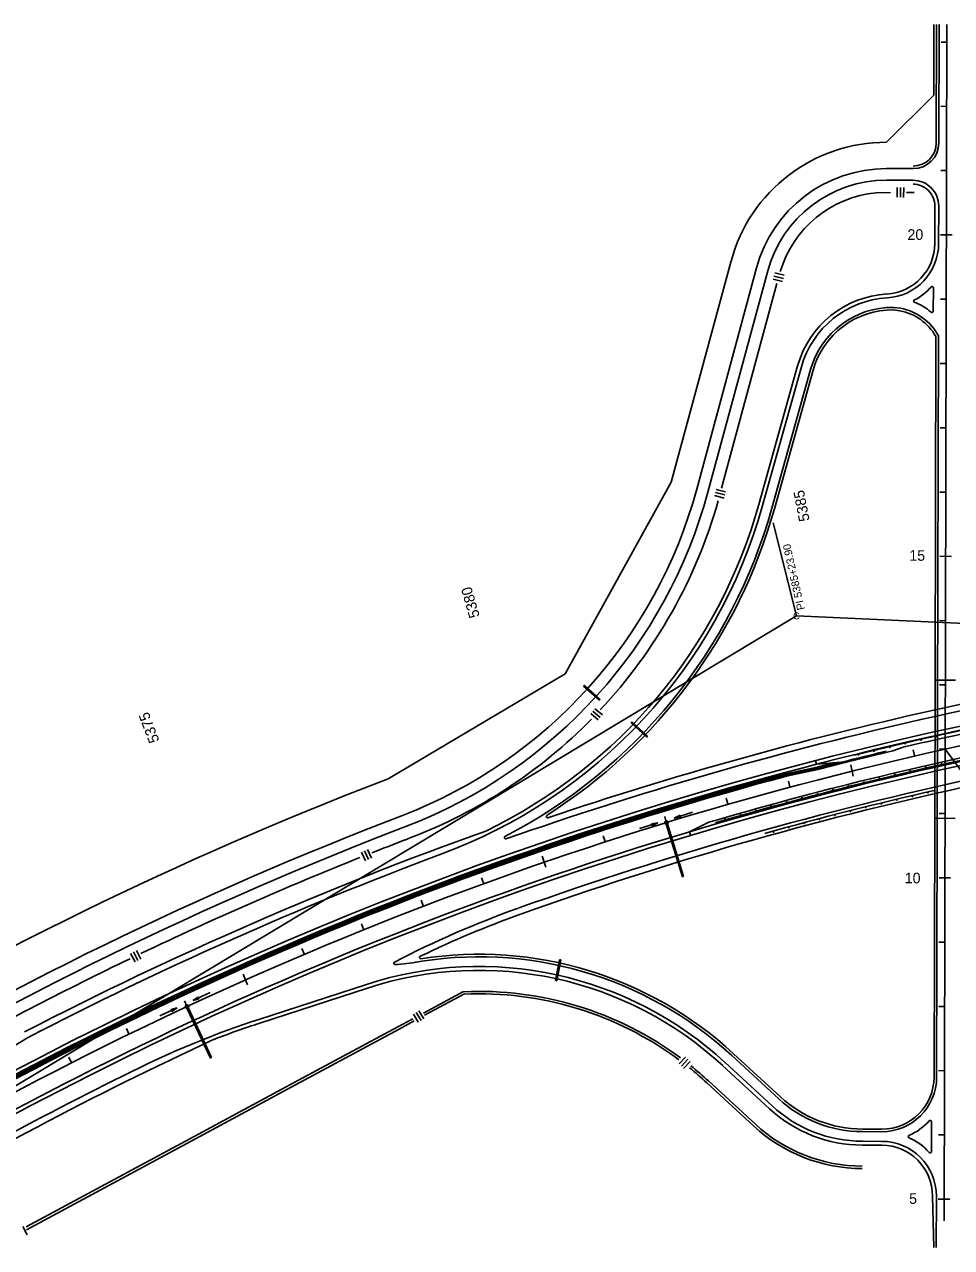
# Model space of a CAD drawing. Extents: x 192699 to 285914, y 194342 to 233219.
# Drawn here: x 280205 to 281647, y 231316 to 233219 of the extents above; entities that cross this region are included whole.
import ezdxf

# ---------------------------------------------------------------- set-up
doc = ezdxf.new("R2010")
doc.units = 0
for name, color, linetype in [('CENT LINE', 7, 'Continuous'), ('CONCRETE', 7, 'Continuous'), ('CURVE DATA', 7, 'Continuous'), ('CURVE LINE', 7, 'Continuous'), ('DRAINAGE', 7, 'Continuous'), ('DRAINAGE ARROWS', 7, 'Continuous'), ('GUARD RAILS', 7, 'Continuous'), ('R-W - CofA', 7, 'Continuous'), ('R_Water Annot', 7, 'Continuous'), ('ROAD', 7, 'Continuous'), ('SHOULDER', 7, 'Continuous'), ('STATIONING1', 7, 'Continuous'), ('STATIONING2', 7, 'Continuous'), ('TEXT', 7, 'Continuous'), ('WRSF', 7, 'Continuous')]:
    doc.layers.add(name, color=color, linetype=linetype)

msp = doc.modelspace()

# ---------------------------------------------------------------- linework, layer by layer
at = {"layer": 'CENT LINE'}
msp.add_line((281635.7, 231357.6), (281640.1, 233218.8), dxfattribs=at)
for start, end in [(87.45001, 102.51249), (102.51249, 121.03334)]:
    msp.add_arc((282878.9, 226497.5), 5730.1, start, end, dxfattribs=at)
at = {"layer": 'CONCRETE'}
for p, q in [((281555.9, 232088.7), (281571.9, 232094.5)), ((281437.3, 232068), (281435.8, 232073.9)), ((281437.3, 232068), (281487.9, 232072.1)), ((281438.5, 232063.6), (281389.5, 232053.4)), ((281390.5, 232049.5), (281439.5, 232059.8)), ((281239.9, 231963.1), (281270, 231977.8)), ((281241.6, 231957.3), (281239.9, 231963.1))]:
    msp.add_line(p, q, dxfattribs=at)
for centre, radius, start, end in [((282884, 226498.2), 5748.1, 98.88245, 103.19565), ((282879.6, 226497.7), 5711.6, 101.1502, 106.3685), ((282884, 226498.2), 5746.1, 103.36425, 104.0622), ((282884, 226498.2), 5750.1, 104.31465, 104.56007), ((282884, 226498.2), 5746.1, 104.0622, 104.56007), ((282878.9, 226497.5), 5752.1, 105.00659, 121.03334), ((282878.9, 226497.5), 5748.1, 105.00695, 121.03334)]:
    msp.add_arc(centre, radius, start, end, dxfattribs=at)
at = {"layer": 'CURVE LINE'}
for p, q in [((279924.8, 231407.4), (281406.4, 232298.8)), ((281406.4, 232298.8), (283133.8, 232221.9))]:
    msp.add_line(p, q, dxfattribs=at)
at = {"layer": 'DRAINAGE'}
for p, q in [((281075.2, 232189.7), (281076.6, 232191.2)), ((281075.2, 232189.7), (281099.6, 232167.5)), ((281076.6, 232191.2), (281100.9, 232168.9)), ((281099.6, 232167.5), (281100.9, 232168.9)), ((281148.9, 232132.6), (281150.2, 232134.1)), ((281148.9, 232132.6), (281173.3, 232110.4)), ((281150.2, 232134.1), (281174.6, 232111.8)), ((281173.3, 232110.4), (281174.6, 232111.8)), ((281203.5, 231975.1), (281228.7, 231892.8)), ((281205.4, 231975.6), (281230.6, 231893.4)), ((281037.6, 231764), (281031.3, 231731.6)), ((281039.6, 231763.7), (281033.3, 231731.3)), ((281037.6, 231764), (281039.6, 231763.7)), ((281031.3, 231731.6), (281033.3, 231731.3)), ((280458.2, 231688.9), (280494.6, 231611)), ((280460, 231689.8), (280496.4, 231611.8))]:
    msp.add_line(p, q, dxfattribs=at)
for points in [[(281202.6, 231974.8), (281206.4, 231975.9), (281205.2, 231979.8), (281201.4, 231978.6)], [(280457.3, 231688.5), (280460.9, 231690.2), (280459.3, 231693.8), (280455.6, 231692.1)]]:
    msp.add_lwpolyline(points, close=True, dxfattribs=at)
for points in [[(281228.7, 231892.8), (281230.6, 231893.4)], [(280494.6, 231611), (280496.4, 231611.8)]]:
    msp.add_lwpolyline(points, dxfattribs=at)
at = {"layer": 'DRAINAGE ARROWS'}
for p, q in [((281180.8, 231975.3), (281190.8, 231976.8)), ((281181.7, 231972.4), (281180.8, 231975.3)), ((281180.9, 231975.1), (281189.2, 231976.3)), ((281180.9, 231974.8), (281187.6, 231975.8)), ((281181, 231974.6), (281186, 231975.3)), ((281181.1, 231974.3), (281184.3, 231974.8)), ((281181.2, 231974.1), (281182.7, 231974.3)), ((281181.3, 231973.6), (281182.7, 231974.3)), ((281181.4, 231973.1), (281186, 231975.3)), ((281181.4, 231973.4), (281184.3, 231974.8)), ((281181.5, 231972.9), (281187.6, 231975.8)), ((281181.6, 231972.7), (281189.2, 231976.3)), ((281181.7, 231972.4), (281190.8, 231976.8)), ((281225.1, 231988.8), (281216, 231984.4)), ((281226, 231985.9), (281216, 231984.4)), ((281225.2, 231988.6), (281217.6, 231984.9)), ((281225.9, 231986.2), (281217.6, 231984.9)), ((281225.2, 231988.3), (281219.2, 231985.4)), ((281225.8, 231986.4), (281219.2, 231985.4)), ((281225.3, 231988.1), (281220.8, 231985.9)), ((281225.7, 231986.7), (281220.8, 231985.9)), ((281225.4, 231987.8), (281222.4, 231986.4)), ((281225.7, 231986.9), (281222.4, 231986.4)), ((281225.5, 231987.6), (281224, 231986.9)), ((281225.6, 231987.2), (281224, 231986.9)), ((281226, 231985.9), (281225.1, 231988.8)), ((280433.5, 231686.4), (280443.2, 231689.3)), ((280433.6, 231686.2), (280441.7, 231688.6)), ((280433.7, 231686), (280440.2, 231687.9)), ((280434.6, 231684.2), (280440.2, 231687.9)), ((280434.7, 231683.9), (280441.7, 231688.6)), ((280434.8, 231683.7), (280443.2, 231689.3)), ((280475.5, 231706), (280467.1, 231700.4)), ((280476.8, 231703.3), (280467.1, 231700.4)), ((280475.6, 231705.8), (280468.6, 231701.1)), ((280476.7, 231703.5), (280468.6, 231701.1)), ((280475.7, 231705.6), (280470.1, 231701.9)), ((280476.5, 231703.8), (280470.1, 231701.9)), ((280475.8, 231705.4), (280471.6, 231702.6)), ((280476.4, 231704), (280471.6, 231702.6)), ((280475.9, 231705.1), (280473.2, 231703.3)), ((280476.3, 231704.2), (280473.2, 231703.3)), ((280476, 231704.9), (280474.7, 231704)), ((280476.2, 231704.5), (280474.7, 231704)), ((280476.8, 231703.3), (280475.5, 231706)), ((280434.8, 231683.7), (280433.5, 231686.4)), ((280433.8, 231685.8), (280438.6, 231687.2)), ((280434, 231685.5), (280437.1, 231686.4)), ((280434.1, 231685.3), (280435.6, 231685.7)), ((280434.3, 231684.9), (280435.6, 231685.7)), ((280434.4, 231684.6), (280437.1, 231686.4)), ((280434.5, 231684.4), (280438.6, 231687.2))]:
    msp.add_line(p, q, dxfattribs=at)
at = {"layer": 'GUARD RAILS'}
for centre in [(281599.9, 232106.1), (281624.3, 232111.7), (281526.9, 232088.9), (281551.2, 232094.8), (281575.5, 232100.5), (281502.6, 232083), (281631.8, 232068.3), (281559.3, 232051.6), (281583.5, 232057.3), (281607.6, 232062.9), (281487, 232033.9), (281511.1, 232039.9), (281535.2, 232045.8), (281415, 232015.3), (281439, 232021.6), (281463, 232027.8), (281562.4, 232012.9), (281586.5, 232018.6), (281610.7, 232024.2), (281343.2, 231995.8), (281367.1, 232002.4), (281391, 232008.9), (281490.1, 231995.1), (281514.2, 232001.1), (281538.3, 232007), (281295.5, 231982.2), (281319.3, 231989), (281418.1, 231976.5), (281442.1, 231982.7), (281466.1, 231988.9), (281370.7, 231963.1), (281394.4, 231969.7)]:
    msp.add_circle(centre, 0.75, dxfattribs=at)
for centre, radius, start, end in [((282883.7, 226499.9), 5752.1, 98.98203, 103.96253), ((282879.8, 226496.1), 5709.6, 101.2506, 106.2681), ((282890.6, 226460.8), 5709.6, 102.8558, 105.5817)]:
    msp.add_arc(centre, radius, start, end, dxfattribs=at)
at = {"layer": 'R-W - CofA'}
for p, q in [((281619.8, 233109), (281620.1, 233218.8)), ((281546.4, 233035.6), (281619.8, 233109)), ((281563, 232965.1), (281562.9, 232950)), ((281568, 232965), (281567.9, 232950)), ((281573, 232965), (281572.9, 232949.9)), ((281530.3, 232956.9), (281552.7, 232957.6)), ((281577.4, 232957.6), (281589.5, 232957.5)), ((281211.5, 232506.8), (281304.5, 232850.9)), ((281372.4, 232832.4), (281387, 232828.7)), ((281289.8, 232497.7), (281375.9, 232816)), ((281370, 232822.6), (281384.6, 232818.9)), ((281371.2, 232827.5), (281385.8, 232823.8)), ((281046.6, 232208.5), (281211.5, 232506.8)), ((281280.1, 232490.7), (281294.7, 232487)), ((281281.4, 232495.6), (281296, 232491.9)), ((281278.9, 232485.9), (281293.5, 232482.2)), ((280771.3, 232045.3), (281046.6, 232208.5)), ((281086.3, 232146.8), (281097.8, 232137.1)), ((281089.5, 232150.6), (281101, 232140.9)), ((281092.7, 232154.5), (281104.3, 232144.8)), ((280761.8, 232041.7), (280771.3, 232045.3)), ((280797, 231950.2), (280806.5, 231953.9)), ((280739.1, 231935.6), (280745.1, 231921.8)), ((280729.9, 231931.5), (280735.9, 231917.7)), ((280734.5, 231933.6), (280740.5, 231919.8)), ((280370.6, 231773.8), (280377.6, 231760.5)), ((280375.1, 231776.1), (280382, 231762.8)), ((280379.5, 231778.5), (280386.5, 231765.1)), ((280888.2, 231714.4), (280826.3, 231681.1)), ((280890, 231711.1), (280827.8, 231677.6)), ((280809.6, 231672.1), (280786.2, 231659.5)), ((280811.4, 231668.8), (280788, 231656.1)), ((280810.4, 231679.5), (280818, 231666.9)), ((280814.6, 231682.1), (280822.2, 231669.4)), ((280818.8, 231684.6), (280826.5, 231672)), ((280786.2, 231659.5), (280631.9, 231576.4)), ((280788, 231656.1), (280633.7, 231573.1)), ((281233.8, 231612.5), (281223.6, 231601.8)), ((281237.4, 231609.1), (281227.2, 231598.4)), ((281240.9, 231605.7), (281230.7, 231595)), ((280631.9, 231576.4), (280469.5, 231489)), ((280633.7, 231573.1), (280471.3, 231485.6)), ((281269.3, 231575.4), (281342.3, 231508.1)), ((281266.7, 231572.6), (281339.7, 231505.3)), ((280469.5, 231489), (280208.2, 231348.3)), ((280471.3, 231485.6), (280208.5, 231344.1)), ((280202.8, 231349.2), (280209.5, 231336.1))]:
    msp.add_line(p, q, dxfattribs=at)
for points in [[(281577, 232957.4), (281577, 232957.4)], [(281380.7, 232834.4), (281380.7, 232834.4)], [(281289.7, 232497.6), (281289.7, 232497.6)], [(281101.1, 232152.7), (281101.1, 232152.7)], [(280745.8, 231930.3), (280745.8, 231930.3)], [(280386.6, 231773.6), (280386.6, 231773.6)]]:
    msp.add_lwpolyline(points, dxfattribs=at)
for centre, radius, start, end in [((281545.9, 232785.6), 250, 89.8702, 164.8702), ((281545.9, 232785.6), 172, 95.2003, 163.423), ((280522.2, 232693.1), 792, 316.9623, 344.2224), ((280522.2, 232693.1), 792, 291.0369, 315.5314), ((282843.8, 226628.4), 5799.9, 111.03691, 121.03638), ((282843.8, 226628.4), 5701.9, 111.0369, 111.5874), ((282843.8, 226628.4), 5701.9, 111.7892, 115.5267), ((282843.8, 226628.4), 5701.9, 115.717, 118.9921), ((280912.3, 231188.1), 526.7, 53.489, 92.5623), ((280912.3, 231188.1), 522.9, 53.4992, 92.5623), ((280912.3, 231188.1), 522.9, 47.3336, 51.2293), ((280912.3, 231188.1), 526.7, 47.3336, 51.2657), ((281509.1, 231689.1), 250, 227.3336, 269.8757), ((281509.1, 231689.1), 246.2, 227.3336, 269.8757)]:
    msp.add_arc(centre, radius, start, end, dxfattribs=at)
at = {"layer": 'R_Water Annot'}
for p, q in [((281244.6, 231993.3), (281216, 231984.4)), ((281162.1, 231968.1), (281190.8, 231976.8)), ((281180.8, 231975.3), (281190.8, 231976.8)), ((281181.7, 231972.4), (281180.8, 231975.3)), ((281180.9, 231975.1), (281189.2, 231976.3)), ((281180.9, 231974.8), (281187.6, 231975.8)), ((281181, 231974.6), (281186, 231975.3)), ((281181.1, 231974.3), (281184.3, 231974.8)), ((281181.2, 231974.1), (281182.7, 231974.3)), ((281181.3, 231973.6), (281182.7, 231974.3)), ((281181.4, 231973.1), (281186, 231975.3)), ((281181.4, 231973.4), (281184.3, 231974.8)), ((281181.5, 231972.9), (281187.6, 231975.8)), ((281181.6, 231972.7), (281189.2, 231976.3)), ((281181.7, 231972.4), (281190.8, 231976.8)), ((281225.1, 231988.8), (281216, 231984.4)), ((281226, 231985.9), (281216, 231984.4)), ((281225.2, 231988.6), (281217.6, 231984.9)), ((281225.9, 231986.2), (281217.6, 231984.9)), ((281225.2, 231988.3), (281219.2, 231985.4)), ((281225.8, 231986.4), (281219.2, 231985.4)), ((281225.3, 231988.1), (281220.8, 231985.9)), ((281225.7, 231986.7), (281220.8, 231985.9)), ((281225.4, 231987.8), (281222.4, 231986.4)), ((281225.7, 231986.9), (281222.4, 231986.4)), ((281225.5, 231987.6), (281224, 231986.9)), ((281225.6, 231987.2), (281224, 231986.9)), ((281226, 231985.9), (281225.1, 231988.8)), ((280494.2, 231713.2), (280467.1, 231700.4)), ((280416, 231676.6), (280443.2, 231689.3)), ((280433.5, 231686.4), (280443.2, 231689.3)), ((280433.6, 231686.2), (280441.7, 231688.6)), ((280433.7, 231686), (280440.2, 231687.9)), ((280434.6, 231684.2), (280440.2, 231687.9)), ((280434.7, 231683.9), (280441.7, 231688.6)), ((280434.8, 231683.7), (280443.2, 231689.3)), ((280475.5, 231706), (280467.1, 231700.4)), ((280476.8, 231703.3), (280467.1, 231700.4)), ((280475.6, 231705.8), (280468.6, 231701.1)), ((280476.7, 231703.5), (280468.6, 231701.1)), ((280475.7, 231705.6), (280470.1, 231701.9)), ((280476.5, 231703.8), (280470.1, 231701.9)), ((280475.8, 231705.4), (280471.6, 231702.6)), ((280476.4, 231704), (280471.6, 231702.6)), ((280475.9, 231705.1), (280473.2, 231703.3)), ((280476.3, 231704.2), (280473.2, 231703.3)), ((280476, 231704.9), (280474.7, 231704)), ((280476.2, 231704.5), (280474.7, 231704)), ((280476.8, 231703.3), (280475.5, 231706)), ((280434.8, 231683.7), (280433.5, 231686.4)), ((280433.8, 231685.8), (280438.6, 231687.2)), ((280434, 231685.5), (280437.1, 231686.4)), ((280434.1, 231685.3), (280435.6, 231685.7)), ((280434.3, 231684.9), (280435.6, 231685.7)), ((280434.4, 231684.6), (280437.1, 231686.4)), ((280434.5, 231684.4), (280438.6, 231687.2))]:
    msp.add_line(p, q, dxfattribs=at)
at = {"layer": 'ROAD'}
for p, q in [((281627.6, 233034.4), (281628.1, 233218.8)), ((281546.3, 232994.6), (281587.5, 232994.5)), ((281546.3, 232976.6), (281587.5, 232976.5)), ((281627.3, 232878.2), (281627.4, 232936.4)), ((281251.1, 232496.1), (281344.1, 232840.2)), ((281268.4, 232491.4), (281361.5, 232835.5)), ((281619, 232772.7), (281619.1, 232809.1)), ((281557.2, 232778.8), (281568, 232777.5)), ((281624.2, 231581.3), (281626.9, 232734.5)), ((281353.5, 232470.6), (281413.8, 232686)), ((281368, 232466.5), (281428.2, 232682)), ((281621.2, 231984), (281621.7, 232199)), ((281621.7, 232199), (281653.7, 232198.9)), ((281621.2, 231984), (281653.2, 231983.9)), ((280569.8, 231671.2), (280737.2, 231725.7)), ((280071.4, 231558.6), (280210.3, 231642.7)), ((281305.7, 231614.9), (281378.7, 231547.6)), ((281295.5, 231603.9), (281368.5, 231536.6)), ((281616, 231465.5), (281616.1, 231512.2)), ((281508.8, 231496.6), (281539, 231496.5)), ((281508.8, 231481.6), (281539, 231481.5)), ((281623.6, 231316.3), (281623.8, 231396.3))]:
    msp.add_line(p, q, dxfattribs=at)
for centre, radius, start, end in [((281587.6, 233034.5), 40, 269.8702, 359.8667), ((281545.9, 232785.6), 209, 89.8702, 164.8702), ((281545.9, 232785.6), 191, 89.8702, 164.8702), ((281587.4, 232936.5), 40, 359.8667, 89.8702), ((281542.3, 232878.4), 85, 273.3337, 359.8667), ((281551.6, 232866.3), 85, 296.4958, 318.8958), ((281617.1, 232809.1), 2, 359.8667, 137.1988), ((281555.8, 232646.3), 147.5, 93.3337, 164.3568), ((281555.8, 232646.3), 132.5, 89.3812, 164.3568), ((281552.2, 232693.9), 85, 28.5059, 79.3411), ((281590.4, 232788.5), 2, 118.1928, 247.9947), ((281560, 232707), 85, 49.0168, 69.5476), ((281617, 232772.7), 2, 230.5697, 359.8667), ((280522.2, 232693.1), 755, 291.0369, 344.865), ((280522.2, 232693.1), 773, 291.0369, 344.865), ((280572.4, 232689), 811.1, 290.0479, 344.3812), ((280572.4, 232689), 826.1, 297.4158, 344.3812), ((282878.9, 226497.5), 5760.1, 87.45001, 121.03334), ((282906.8, 226376), 5907.9, 96.57627, 109.29763), ((282878.9, 226497.5), 5700.1, 87.45, 121.0333), ((282878.9, 226497.5), 5676.1, 94.5449, 109.6075), ((282869.5, 226575.8), 5797.2, 110.98651, 120.98597), ((282869.5, 226575.8), 5779.2, 110.98635, 120.98581), ((280953.7, 231953.9), 2, 117.4158, 289.4344), ((282878.9, 226497.5), 5796.1, 110.48527, 117.41317), ((281506.8, 230354.8), 1582, 109.6888, 117.311), ((280912.3, 231188.1), 580.4, 47.3336, 100.5126), ((280912.3, 231188.1), 565.4, 47.3336, 108.0419), ((280781.9, 231758.7), 2.01, 118.3867, 259.8761), ((280776.6, 231964), 207.4, 271.3625, 281.5798), ((281011.2, 230315.8), 1425.4, 108.0419, 116.0389), ((282878.9, 226497.5), 5676.1, 116.0585, 121.0333), ((281539.2, 231581.5), 85, 269.8667, 359.8667), ((281509.1, 231689.1), 207.5, 227.3336, 269.8757), ((281509.1, 231689.1), 192.5, 227.3336, 269.8757), ((281548.3, 231569.1), 85, 292.7813, 319.2089), ((281614.1, 231512.2), 2, 359.8667, 137.1988), ((281538.8, 231396.5), 85, 359.8667, 89.8667), ((281582, 231488.9), 2, 114.7914, 244.9421), ((281547.9, 231408.9), 85, 40.5245, 66.9522), ((281614, 231465.5), 2, 222.5346, 359.8667)]:
    msp.add_arc(centre, radius, start, end, dxfattribs=at)
at = {"layer": 'SHOULDER'}
for p, q in [((281623.6, 233034.4), (281624.1, 233218.8)), ((281621.3, 232878.2), (281621.4, 232936.4)), ((281556.7, 232774.8), (281567.5, 232773.5)), ((281621.7, 232199), (281622.9, 232733.5)), ((281347.8, 232472.2), (281408, 232687.6)), ((281371.8, 232465.5), (281432.1, 232680.9)), ((281620.2, 231581.4), (281621.2, 231984)), ((280571.6, 231665.5), (280739.1, 231720)), ((281308.4, 231617.8), (281381.4, 231550.5)), ((281291.4, 231599.5), (281364.4, 231532.2)), ((281508.8, 231500.6), (281539.1, 231500.5)), ((281508.7, 231475.6), (281539, 231475.5)), ((281619.6, 231316.3), (281617.8, 231396.4))]:
    msp.add_line(p, q, dxfattribs=at)
for centre, radius, start, end in [((281587.6, 233034.5), 36, 269.8702, 359.8667), ((281587.4, 232936.5), 34, 359.8667, 89.8702), ((281542.3, 232878.4), 79, 273.3337, 359.8667), ((281555.8, 232646.3), 153.5, 93.3337, 164.3568), ((281555.8, 232646.3), 128.5, 89.3812, 164.3568), ((281552.2, 232693.9), 81, 29.22, 79.3411), ((280572.4, 232689), 805.1, 295.8006, 344.3812), ((280572.4, 232689), 830.1, 302.4582, 344.3812), ((282906.8, 226376), 5917.9, 96.57627, 108.59585), ((282878.9, 226497.5), 5754.1, 87.45001, 102.38608), ((282878.9, 226497.5), 5706.1, 87.45, 103.7551), ((282878.9, 226497.5), 5666.1, 95.1221, 109.6075), ((282878.9, 226497.5), 5754.1, 102.38608, 121.03334), ((282878.9, 226497.5), 5706.1, 103.7551, 121.0333), ((281019, 231986.8), 2, 122.4582, 288.5959), ((282878.9, 226497.5), 5806.1, 109.68815, 117.41317), ((281506.8, 230354.8), 1572, 109.6888, 115.8658), ((280821.9, 231767.5), 2, 115.8658, 278.8724), ((280912.3, 231188.1), 584.4, 47.3336, 98.8724), ((280912.3, 231188.1), 559.4, 47.3336, 108.0419), ((281011.2, 230315.8), 1419.4, 108.0419, 111.0954), ((282878.9, 226497.5), 5666.1, 114.8208, 121.0333), ((281539.2, 231581.5), 81, 269.8667, 359.8667), ((281509.1, 231689.1), 188.5, 227.3336, 269.8757), ((281509.1, 231689.1), 213.5, 227.3336, 269.8757), ((281538.8, 231396.5), 79, 359.8667, 89.8667)]:
    msp.add_arc(centre, radius, start, end, dxfattribs=at)
at = {"layer": 'STATIONING1'}
for p, q in [((281587.8, 232090.3), (281589.7, 232081.5)), ((281637.4, 232091.4), (281727.6, 231969.4)), ((281490.5, 232066.9), (281494.5, 232049.4)), ((281393.6, 232041.9), (281395.8, 232033.1)), ((281297.1, 232015.1), (281299.5, 232006.4)), ((281201.2, 231986.7), (281203.7, 231978.1)), ((281105.7, 231956.6), (281108.4, 231948)), ((281010.8, 231924.9), (281016.4, 231907.8)), ((280916.5, 231891.5), (280919.4, 231883)), ((280822.7, 231856.5), (280825.8, 231848)), ((280729.6, 231819.8), (280732.8, 231811.4)), ((280637.1, 231781.5), (280640.5, 231773.2)), ((280545.4, 231741.6), (280552.4, 231725.1)), ((280454.3, 231700.2), (280458, 231691.9)), ((280363.9, 231657.1), (280367.8, 231648.9)), ((280274.4, 231612.5), (280278.3, 231604.4))]:
    msp.add_line(p, q, dxfattribs=at)
at = {"layer": 'STATIONING2'}
for p, q in [((281631, 233191.5), (281640, 233191.4)), ((281630.8, 233091.5), (281639.8, 233091.4)), ((281630.5, 232991.5), (281639.5, 232991.4)), ((281630.3, 232891.5), (281639.3, 232891.4)), ((281630.3, 232891.5), (281648.3, 232891.4)), ((281630.1, 232791.5), (281639.1, 232791.4)), ((281629.8, 232691.5), (281638.8, 232691.4)), ((281629.6, 232591.5), (281638.6, 232591.4)), ((281629.4, 232491.5), (281638.4, 232491.4)), ((281629.1, 232391.5), (281638.1, 232391.4)), ((281629.1, 232391.5), (281647.1, 232391.4)), ((281628.9, 232291.5), (281637.9, 232291.4)), ((281628.7, 232191.5), (281637.7, 232191.4)), ((281628.4, 232091.5), (281637.4, 232091.4)), ((281628.2, 231991.5), (281637.2, 231991.4)), ((281628, 231891.5), (281646, 231891.4)), ((281627.7, 231791.5), (281636.7, 231791.4)), ((281627.5, 231691.5), (281636.5, 231691.4)), ((281627.3, 231591.5), (281636.3, 231591.4)), ((281627, 231491.5), (281636, 231491.4)), ((281626.8, 231391.5), (281635.8, 231391.4)), ((281626.8, 231391.5), (281644.8, 231391.4))]:
    msp.add_line(p, q, dxfattribs=at)
at = {"layer": 'TEXT'}
msp.add_line((281369.7, 232443.4), (281406.4, 232298.8), dxfattribs=at)
at = {"layer": 'WRSF'}
msp.add_line((281390, 232051.4), (281439, 232061.7), dxfattribs=at)
for centre, radius, start, end in [((282884, 226498.2), 5748.1, 103.46414, 104.56007), ((282878.9, 226497.5), 5750.1, 105.00676, 121.03334)]:
    msp.add_arc(centre, radius, start, end, dxfattribs=at)

# ---------------------------------------------------------------- texts
at = {"layer": 'CURVE DATA'}
msp.add_text('C', height=10.8, rotation=3.0667, dxfattribs=at).set_placement((281401.3, 232293.1))
at = {"layer": 'STATIONING1'}
for s, rotation, p in [('5385', 101.0333, (281426.8, 232447.4)), ('5380', 106.0333, (280913.7, 232298.3)), ('5375', 111.0333, (280415.6, 232104.9))]:
    msp.add_text(s, height=16.5, rotation=rotation, dxfattribs=at).set_placement(p)
at = {"layer": 'STATIONING2'}
for s, p in [('20', (281578.8, 232883.8)), ('15', (281581.7, 232384.6)), ('10', (281574.6, 231882.9)), ('5', (281581.5, 231384.2))]:
    msp.add_text(s, height=16.5, rotation=359.8667, dxfattribs=at).set_placement(p)
at = {"layer": 'TEXT'}
msp.add_text('PI 5385+23.90', height=12, rotation=102.5525, dxfattribs=at).set_placement((281419.3, 232309.3))

doc.saveas('drawing.dxf')
